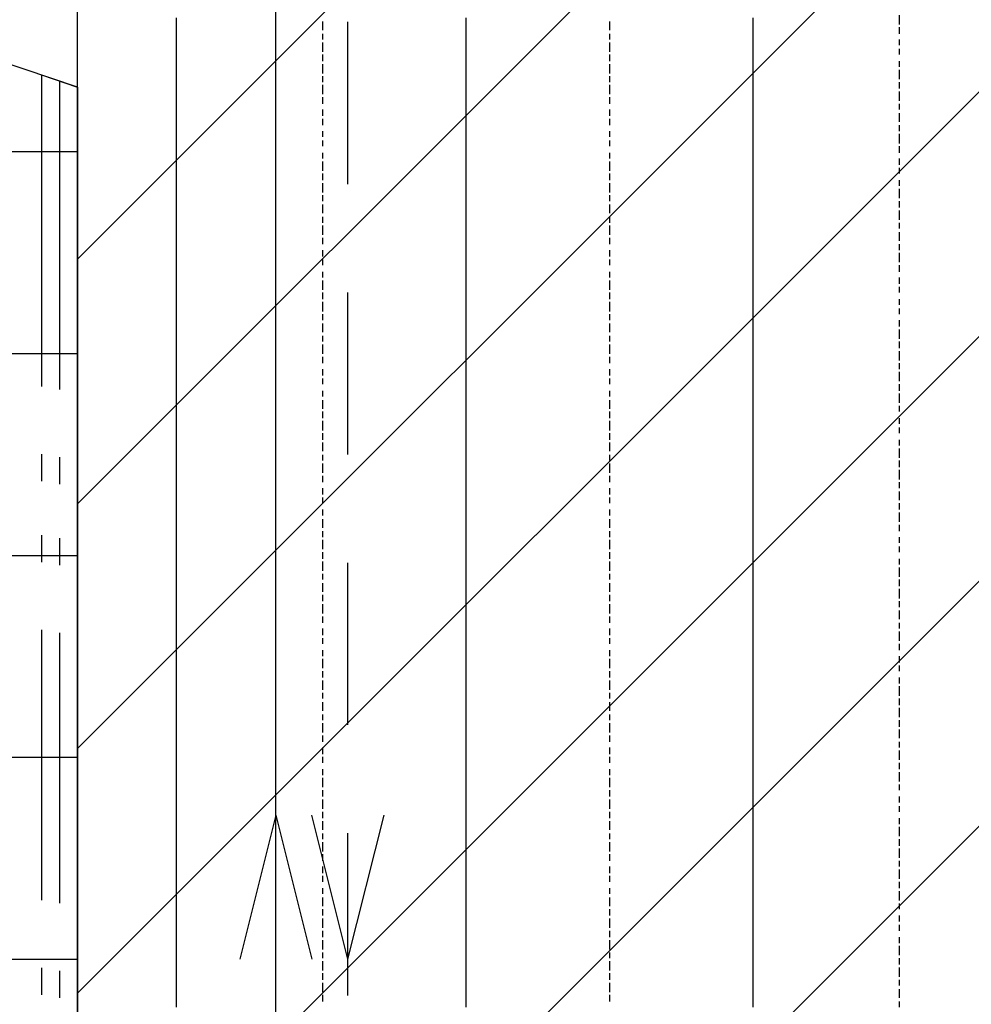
# Model space of a CAD drawing. Extents: x 997 to 109698, y 921 to 94021.
# Tile 403 of 656: x 14792 to 16112, y 40559 to 41924. Entities that reach past the tile are written whole.
import ezdxf

# ---------------------------------------------------------------- set-up
doc = ezdxf.new("R2010")
doc.units = 0
doc.header["$MEASUREMENT"] = 0
for name, color, linetype in [('12', 7, 'CONTINUOUS'), ('15', 7, 'CONTINUOUS'), ('28', 7, 'CONTINUOUS'), ('40', 7, 'CONTINUOUS'), ('8', 7, 'CONTINUOUS')]:
    doc.layers.add(name, color=color, linetype=linetype)

# ---------------------------------------------------------------- blocks, each defined once
blk = doc.blocks.new('UT083', base_point=(245.40411, 324.556164))
at = {"layer": '8'}
for q in [(241.40411, 325.556164), (241.40411, 323.556164)]:
    blk.add_line((245.40411, 324.556164), q, dxfattribs=at)

msp = doc.modelspace()

# ---------------------------------------------------------------- linework, layer by layer
at = {"layer": '12', "color": 24}
for p, q in [((15147.636205, 35595.953237), (15147.636205, 45195.953237)), ((15247.636205, 41695.953237), (15247.636205, 41920.953237)), ((15247.636205, 41320.953237), (15247.636205, 41545.953237)), ((15247.636205, 40945.953237), (15247.636205, 41170.953237)), ((15247.636205, 40570.953237), (15247.636205, 40795.953237))]:
    msp.add_line(p, q, dxfattribs=at)
at = {"layer": '12', "color": 5}
for p, q in [((15009.630503, 41917.563401), (15009.630503, 41926.563401)), ((15411.630503, 41917.563401), (15411.630503, 41926.563401)), ((15809.630503, 41917.563401), (15809.630503, 41926.563401)), ((15009.630503, 41904.563401), (15009.630503, 41917.563401)), ((15411.630503, 41904.563401), (15411.630503, 41917.563401)), ((15809.630503, 41904.563401), (15809.630503, 41917.563401)), ((15009.630503, 41896.563401), (15009.630503, 41904.563401)), ((15009.630503, 41888.563401), (15009.630503, 41896.563401)), ((15411.630503, 41896.563401), (15411.630503, 41904.563401)), ((15411.630503, 41888.563401), (15411.630503, 41896.563401)), ((15809.630503, 41896.563401), (15809.630503, 41904.563401)), ((15809.630503, 41888.563401), (15809.630503, 41896.563401)), ((15009.630503, 41875.563401), (15009.630503, 41888.563401)), ((15411.630503, 41875.563401), (15411.630503, 41888.563401)), ((15809.630503, 41875.563401), (15809.630503, 41888.563401)), ((15009.630503, 41866.563401), (15009.630503, 41875.563401)), ((15009.630503, 41854.563401), (15009.630503, 41866.563401)), ((15411.630503, 41866.563401), (15411.630503, 41875.563401)), ((15411.630503, 41854.563401), (15411.630503, 41866.563401)), ((15809.630503, 41866.563401), (15809.630503, 41875.563401)), ((15809.630503, 41854.563401), (15809.630503, 41866.563401)), ((15009.630503, 41845.563401), (15009.630503, 41854.563401)), ((15411.630503, 41845.563401), (15411.630503, 41854.563401)), ((15809.630503, 41845.563401), (15809.630503, 41854.563401)), ((15009.630503, 41837.563401), (15009.630503, 41845.563401)), ((15411.630503, 41837.563401), (15411.630503, 41845.563401)), ((15809.630503, 41837.563401), (15809.630503, 41845.563401)), ((15009.630503, 41824.563401), (15009.630503, 41837.563401)), ((15411.630503, 41824.563401), (15411.630503, 41837.563401)), ((15809.630503, 41824.563401), (15809.630503, 41837.563401)), ((15009.630503, 41816.563401), (15009.630503, 41824.563401)), ((15009.630503, 41807.563401), (15009.630503, 41816.563401)), ((15411.630503, 41816.563401), (15411.630503, 41824.563401)), ((15411.630503, 41807.563401), (15411.630503, 41816.563401)), ((15809.630503, 41816.563401), (15809.630503, 41824.563401)), ((15809.630503, 41807.563401), (15809.630503, 41816.563401)), ((15009.630503, 41794.563401), (15009.630503, 41807.563401)), ((15411.630503, 41794.563401), (15411.630503, 41807.563401)), ((15809.630503, 41794.563401), (15809.630503, 41807.563401)), ((15009.630503, 41786.563401), (15009.630503, 41794.563401)), ((15009.630503, 41777.563401), (15009.630503, 41786.563401)), ((15411.630503, 41786.563401), (15411.630503, 41794.563401)), ((15411.630503, 41777.563401), (15411.630503, 41786.563401)), ((15809.630503, 41786.563401), (15809.630503, 41794.563401)), ((15809.630503, 41777.563401), (15809.630503, 41786.563401)), ((15009.630503, 41765.563401), (15009.630503, 41777.563401)), ((15411.630503, 41765.563401), (15411.630503, 41777.563401)), ((15809.630503, 41765.563401), (15809.630503, 41777.563401)), ((15009.630503, 41756.563401), (15009.630503, 41765.563401)), ((15411.630503, 41756.563401), (15411.630503, 41765.563401)), ((15809.630503, 41756.563401), (15809.630503, 41765.563401)), ((15009.630503, 41748.563401), (15009.630503, 41756.563401)), ((15009.630503, 41735.563401), (15009.630503, 41748.563401)), ((15411.630503, 41748.563401), (15411.630503, 41756.563401)), ((15411.630503, 41735.563401), (15411.630503, 41748.563401)), ((15809.630503, 41748.563401), (15809.630503, 41756.563401)), ((15809.630503, 41735.563401), (15809.630503, 41748.563401)), ((15009.630503, 41727.563401), (15009.630503, 41735.563401)), ((15411.630503, 41727.563401), (15411.630503, 41735.563401)), ((15809.630503, 41727.563401), (15809.630503, 41735.563401)), ((15009.630503, 41714.563401), (15009.630503, 41727.563401)), ((15411.630503, 41714.563401), (15411.630503, 41727.563401)), ((15809.630503, 41714.563401), (15809.630503, 41727.563401)), ((15009.630503, 41705.563401), (15009.630503, 41714.563401)), ((15009.630503, 41697.563401), (15009.630503, 41705.563401)), ((15411.630503, 41705.563401), (15411.630503, 41714.563401)), ((15411.630503, 41697.563401), (15411.630503, 41705.563401)), ((15809.630503, 41705.563401), (15809.630503, 41714.563401)), ((15809.630503, 41697.563401), (15809.630503, 41705.563401)), ((15009.630503, 41684.563401), (15009.630503, 41697.563401)), ((15411.630503, 41684.563401), (15411.630503, 41697.563401)), ((15809.630503, 41684.563401), (15809.630503, 41697.563401)), ((15009.630503, 41676.563401), (15009.630503, 41684.563401)), ((15009.630503, 41667.563401), (15009.630503, 41676.563401)), ((15411.630503, 41676.563401), (15411.630503, 41684.563401)), ((15411.630503, 41667.563401), (15411.630503, 41676.563401)), ((15809.630503, 41676.563401), (15809.630503, 41684.563401)), ((15809.630503, 41667.563401), (15809.630503, 41676.563401)), ((15009.630503, 41655.563401), (15009.630503, 41667.563401)), ((15411.630503, 41655.563401), (15411.630503, 41667.563401)), ((15809.630503, 41655.563401), (15809.630503, 41667.563401)), ((15009.630503, 41646.563401), (15009.630503, 41655.563401)), ((15411.630503, 41646.563401), (15411.630503, 41655.563401)), ((15809.630503, 41646.563401), (15809.630503, 41655.563401)), ((15009.630503, 41638.563401), (15009.630503, 41646.563401)), ((15009.630503, 41625.563401), (15009.630503, 41638.563401)), ((15411.630503, 41638.563401), (15411.630503, 41646.563401)), ((15411.630503, 41625.563401), (15411.630503, 41638.563401)), ((15809.630503, 41638.563401), (15809.630503, 41646.563401)), ((15809.630503, 41625.563401), (15809.630503, 41638.563401)), ((15009.630503, 41617.563401), (15009.630503, 41625.563401)), ((15411.630503, 41617.563401), (15411.630503, 41625.563401)), ((15809.630503, 41617.563401), (15809.630503, 41625.563401)), ((15009.630503, 41604.563401), (15009.630503, 41617.563401)), ((15411.630503, 41604.563401), (15411.630503, 41617.563401)), ((15809.630503, 41604.563401), (15809.630503, 41617.563401)), ((15009.630503, 41595.563401), (15009.630503, 41604.563401)), ((15009.630503, 41587.563401), (15009.630503, 41595.563401)), ((15411.630503, 41595.563401), (15411.630503, 41604.563401)), ((15411.630503, 41587.563401), (15411.630503, 41595.563401)), ((15809.630503, 41595.563401), (15809.630503, 41604.563401)), ((15809.630503, 41587.563401), (15809.630503, 41595.563401)), ((15009.630503, 41574.563401), (15009.630503, 41587.563401)), ((15411.630503, 41574.563401), (15411.630503, 41587.563401)), ((15809.630503, 41574.563401), (15809.630503, 41587.563401)), ((15009.630503, 41566.563401), (15009.630503, 41574.563401)), ((15009.630503, 41557.563401), (15009.630503, 41566.563401)), ((15411.630503, 41566.563401), (15411.630503, 41574.563401)), ((15411.630503, 41557.563401), (15411.630503, 41566.563401)), ((15809.630503, 41566.563401), (15809.630503, 41574.563401)), ((15809.630503, 41557.563401), (15809.630503, 41566.563401)), ((15009.630503, 41545.563401), (15009.630503, 41557.563401)), ((15411.630503, 41545.563401), (15411.630503, 41557.563401)), ((15809.630503, 41545.563401), (15809.630503, 41557.563401)), ((15009.630503, 41536.563401), (15009.630503, 41545.563401)), ((15411.630503, 41536.563401), (15411.630503, 41545.563401)), ((15809.630503, 41536.563401), (15809.630503, 41545.563401)), ((15009.630503, 41528.563401), (15009.630503, 41536.563401)), ((15009.630503, 41515.563401), (15009.630503, 41528.563401)), ((15411.630503, 41528.563401), (15411.630503, 41536.563401)), ((15411.630503, 41515.563401), (15411.630503, 41528.563401)), ((15809.630503, 41528.563401), (15809.630503, 41536.563401)), ((15809.630503, 41515.563401), (15809.630503, 41528.563401)), ((15009.630503, 41507.563401), (15009.630503, 41515.563401)), ((15411.630503, 41507.563401), (15411.630503, 41515.563401)), ((15809.630503, 41507.563401), (15809.630503, 41515.563401)), ((15009.630503, 41494.563401), (15009.630503, 41507.563401)), ((15411.630503, 41494.563401), (15411.630503, 41507.563401)), ((15809.630503, 41494.563401), (15809.630503, 41507.563401)), ((15009.630503, 41485.563401), (15009.630503, 41494.563401)), ((15009.630503, 41477.563401), (15009.630503, 41485.563401)), ((15411.630503, 41485.563401), (15411.630503, 41494.563401)), ((15411.630503, 41477.563401), (15411.630503, 41485.563401)), ((15809.630503, 41485.563401), (15809.630503, 41494.563401)), ((15809.630503, 41477.563401), (15809.630503, 41485.563401)), ((15009.630503, 41464.563401), (15009.630503, 41477.563401)), ((15411.630503, 41464.563401), (15411.630503, 41477.563401)), ((15809.630503, 41464.563401), (15809.630503, 41477.563401)), ((15009.630503, 41456.563401), (15009.630503, 41464.563401)), ((15411.630503, 41456.563401), (15411.630503, 41464.563401)), ((15809.630503, 41456.563401), (15809.630503, 41464.563401)), ((15009.630503, 41447.563401), (15009.630503, 41456.563401)), ((15009.630503, 41435.563401), (15009.630503, 41447.563401)), ((15411.630503, 41447.563401), (15411.630503, 41456.563401)), ((15411.630503, 41435.563401), (15411.630503, 41447.563401)), ((15809.630503, 41447.563401), (15809.630503, 41456.563401)), ((15809.630503, 41435.563401), (15809.630503, 41447.563401)), ((15009.630503, 41426.563401), (15009.630503, 41435.563401)), ((15411.630503, 41426.563401), (15411.630503, 41435.563401)), ((15809.630503, 41426.563401), (15809.630503, 41435.563401)), ((15009.630503, 41418.563401), (15009.630503, 41426.563401)), ((15009.630503, 41405.563401), (15009.630503, 41418.563401)), ((15411.630503, 41418.563401), (15411.630503, 41426.563401)), ((15411.630503, 41405.563401), (15411.630503, 41418.563401)), ((15809.630503, 41418.563401), (15809.630503, 41426.563401)), ((15809.630503, 41405.563401), (15809.630503, 41418.563401)), ((15009.630503, 41396.563401), (15009.630503, 41405.563401)), ((15411.630503, 41396.563401), (15411.630503, 41405.563401)), ((15809.630503, 41396.563401), (15809.630503, 41405.563401)), ((15009.630503, 41384.563401), (15009.630503, 41396.563401)), ((15411.630503, 41384.563401), (15411.630503, 41396.563401)), ((15809.630503, 41384.563401), (15809.630503, 41396.563401)), ((15009.630503, 41375.563401), (15009.630503, 41384.563401)), ((15009.630503, 41367.563401), (15009.630503, 41375.563401)), ((15411.630503, 41375.563401), (15411.630503, 41384.563401)), ((15411.630503, 41367.563401), (15411.630503, 41375.563401)), ((15809.630503, 41375.563401), (15809.630503, 41384.563401)), ((15809.630503, 41367.563401), (15809.630503, 41375.563401)), ((15009.630503, 41354.563401), (15009.630503, 41367.563401)), ((15411.630503, 41354.563401), (15411.630503, 41367.563401)), ((15809.630503, 41354.563401), (15809.630503, 41367.563401)), ((15009.630503, 41346.563401), (15009.630503, 41354.563401)), ((15411.630503, 41346.563401), (15411.630503, 41354.563401)), ((15809.630503, 41346.563401), (15809.630503, 41354.563401)), ((15009.630503, 41337.563401), (15009.630503, 41346.563401)), ((15009.630503, 41325.563401), (15009.630503, 41337.563401)), ((15411.630503, 41337.563401), (15411.630503, 41346.563401)), ((15411.630503, 41325.563401), (15411.630503, 41337.563401)), ((15809.630503, 41337.563401), (15809.630503, 41346.563401)), ((15809.630503, 41325.563401), (15809.630503, 41337.563401)), ((15009.630503, 41316.563401), (15009.630503, 41325.563401)), ((15411.630503, 41316.563401), (15411.630503, 41325.563401)), ((15809.630503, 41316.563401), (15809.630503, 41325.563401)), ((15009.630503, 41308.563401), (15009.630503, 41316.563401)), ((15009.630503, 41295.563401), (15009.630503, 41308.563401)), ((15411.630503, 41308.563401), (15411.630503, 41316.563401)), ((15411.630503, 41295.563401), (15411.630503, 41308.563401)), ((15809.630503, 41308.563401), (15809.630503, 41316.563401)), ((15809.630503, 41295.563401), (15809.630503, 41308.563401)), ((15009.630503, 41286.563401), (15009.630503, 41295.563401)), ((15411.630503, 41286.563401), (15411.630503, 41295.563401)), ((15809.630503, 41286.563401), (15809.630503, 41295.563401)), ((15009.630503, 41274.563401), (15009.630503, 41286.563401)), ((15411.630503, 41274.563401), (15411.630503, 41286.563401)), ((15809.630503, 41274.563401), (15809.630503, 41286.563401)), ((15009.630503, 41265.563401), (15009.630503, 41274.563401)), ((15009.630503, 41257.563401), (15009.630503, 41265.563401)), ((15411.630503, 41265.563401), (15411.630503, 41274.563401)), ((15411.630503, 41257.563401), (15411.630503, 41265.563401)), ((15809.630503, 41265.563401), (15809.630503, 41274.563401)), ((15809.630503, 41257.563401), (15809.630503, 41265.563401)), ((15009.630503, 41244.563401), (15009.630503, 41257.563401)), ((15411.630503, 41244.563401), (15411.630503, 41257.563401)), ((15809.630503, 41244.563401), (15809.630503, 41257.563401)), ((15009.630503, 41236.563401), (15009.630503, 41244.563401)), ((15411.630503, 41236.563401), (15411.630503, 41244.563401)), ((15809.630503, 41236.563401), (15809.630503, 41244.563401)), ((15009.630503, 41227.563401), (15009.630503, 41236.563401)), ((15009.630503, 41214.563401), (15009.630503, 41227.563401)), ((15411.630503, 41227.563401), (15411.630503, 41236.563401)), ((15411.630503, 41214.563401), (15411.630503, 41227.563401)), ((15809.630503, 41227.563401), (15809.630503, 41236.563401)), ((15809.630503, 41214.563401), (15809.630503, 41227.563401)), ((15009.630503, 41206.563401), (15009.630503, 41214.563401)), ((15411.630503, 41206.563401), (15411.630503, 41214.563401)), ((15809.630503, 41206.563401), (15809.630503, 41214.563401)), ((15009.630503, 41198.563401), (15009.630503, 41206.563401)), ((15009.630503, 41185.563401), (15009.630503, 41198.563401)), ((15411.630503, 41198.563401), (15411.630503, 41206.563401)), ((15411.630503, 41185.563401), (15411.630503, 41198.563401)), ((15809.630503, 41198.563401), (15809.630503, 41206.563401)), ((15809.630503, 41185.563401), (15809.630503, 41198.563401)), ((15009.630503, 41176.563401), (15009.630503, 41185.563401)), ((15411.630503, 41176.563401), (15411.630503, 41185.563401)), ((15809.630503, 41176.563401), (15809.630503, 41185.563401)), ((15009.630503, 41168.563401), (15009.630503, 41176.563401)), ((15411.630503, 41168.563401), (15411.630503, 41176.563401)), ((15809.630503, 41168.563401), (15809.630503, 41176.563401)), ((15009.630503, 41155.563401), (15009.630503, 41168.563401)), ((15411.630503, 41155.563401), (15411.630503, 41168.563401)), ((15809.630503, 41155.563401), (15809.630503, 41168.563401)), ((15009.630503, 41147.563401), (15009.630503, 41155.563401)), ((15009.630503, 41134.563401), (15009.630503, 41147.563401)), ((15411.630503, 41147.563401), (15411.630503, 41155.563401)), ((15411.630503, 41134.563401), (15411.630503, 41147.563401)), ((15809.630503, 41147.563401), (15809.630503, 41155.563401)), ((15809.630503, 41134.563401), (15809.630503, 41147.563401)), ((15009.630503, 41126.563401), (15009.630503, 41134.563401)), ((15411.630503, 41126.563401), (15411.630503, 41134.563401)), ((15809.630503, 41126.563401), (15809.630503, 41134.563401)), ((15009.630503, 41117.563401), (15009.630503, 41126.563401)), ((15009.630503, 41104.563401), (15009.630503, 41117.563401)), ((15411.630503, 41117.563401), (15411.630503, 41126.563401)), ((15411.630503, 41104.563401), (15411.630503, 41117.563401)), ((15809.630503, 41117.563401), (15809.630503, 41126.563401)), ((15809.630503, 41104.563401), (15809.630503, 41117.563401)), ((15009.630503, 41096.563401), (15009.630503, 41104.563401)), ((15411.630503, 41096.563401), (15411.630503, 41104.563401)), ((15809.630503, 41096.563401), (15809.630503, 41104.563401)), ((15009.630503, 41087.563401), (15009.630503, 41096.563401)), ((15411.630503, 41087.563401), (15411.630503, 41096.563401)), ((15809.630503, 41087.563401), (15809.630503, 41096.563401)), ((15009.630503, 41075.563401), (15009.630503, 41087.563401)), ((15009.630503, 41066.563401), (15009.630503, 41075.563401)), ((15411.630503, 41075.563401), (15411.630503, 41087.563401)), ((15411.630503, 41066.563401), (15411.630503, 41075.563401)), ((15809.630503, 41075.563401), (15809.630503, 41087.563401)), ((15809.630503, 41066.563401), (15809.630503, 41075.563401)), ((15009.630503, 41058.563401), (15009.630503, 41066.563401)), ((15411.630503, 41058.563401), (15411.630503, 41066.563401)), ((15809.630503, 41058.563401), (15809.630503, 41066.563401)), ((15009.630503, 41045.563401), (15009.630503, 41058.563401)), ((15411.630503, 41045.563401), (15411.630503, 41058.563401)), ((15809.630503, 41045.563401), (15809.630503, 41058.563401)), ((15009.630503, 41037.563401), (15009.630503, 41045.563401)), ((15009.630503, 41024.563401), (15009.630503, 41037.563401)), ((15411.630503, 41037.563401), (15411.630503, 41045.563401)), ((15411.630503, 41024.563401), (15411.630503, 41037.563401)), ((15809.630503, 41037.563401), (15809.630503, 41045.563401)), ((15809.630503, 41024.563401), (15809.630503, 41037.563401)), ((15009.630503, 41015.563401), (15009.630503, 41024.563401)), ((15411.630503, 41015.563401), (15411.630503, 41024.563401)), ((15809.630503, 41015.563401), (15809.630503, 41024.563401)), ((15009.630503, 41007.563401), (15009.630503, 41015.563401)), ((15009.630503, 40994.563401), (15009.630503, 41007.563401)), ((15411.630503, 41007.563401), (15411.630503, 41015.563401)), ((15411.630503, 40994.563401), (15411.630503, 41007.563401)), ((15809.630503, 41007.563401), (15809.630503, 41015.563401)), ((15809.630503, 40994.563401), (15809.630503, 41007.563401)), ((15009.630503, 40986.563401), (15009.630503, 40994.563401)), ((15411.630503, 40986.563401), (15411.630503, 40994.563401)), ((15809.630503, 40986.563401), (15809.630503, 40994.563401)), ((15009.630503, 40977.563401), (15009.630503, 40986.563401)), ((15411.630503, 40977.563401), (15411.630503, 40986.563401)), ((15809.630503, 40977.563401), (15809.630503, 40986.563401)), ((15009.630503, 40965.563401), (15009.630503, 40977.563401)), ((15009.630503, 40956.563401), (15009.630503, 40965.563401)), ((15411.630503, 40965.563401), (15411.630503, 40977.563401)), ((15411.630503, 40956.563401), (15411.630503, 40965.563401)), ((15809.630503, 40965.563401), (15809.630503, 40977.563401)), ((15809.630503, 40956.563401), (15809.630503, 40965.563401)), ((15009.630503, 40948.563401), (15009.630503, 40956.563401)), ((15411.630503, 40948.563401), (15411.630503, 40956.563401)), ((15809.630503, 40948.563401), (15809.630503, 40956.563401)), ((15009.630503, 40935.563401), (15009.630503, 40948.563401)), ((15411.630503, 40935.563401), (15411.630503, 40948.563401)), ((15809.630503, 40935.563401), (15809.630503, 40948.563401)), ((15009.630503, 40927.563401), (15009.630503, 40935.563401)), ((15009.630503, 40914.563401), (15009.630503, 40927.563401)), ((15411.630503, 40927.563401), (15411.630503, 40935.563401)), ((15411.630503, 40914.563401), (15411.630503, 40927.563401)), ((15809.630503, 40927.563401), (15809.630503, 40935.563401)), ((15809.630503, 40914.563401), (15809.630503, 40927.563401)), ((15009.630503, 40905.563401), (15009.630503, 40914.563401)), ((15411.630503, 40905.563401), (15411.630503, 40914.563401)), ((15809.630503, 40905.563401), (15809.630503, 40914.563401)), ((15009.630503, 40897.563401), (15009.630503, 40905.563401)), ((15009.630503, 40884.563401), (15009.630503, 40897.563401)), ((15411.630503, 40897.563401), (15411.630503, 40905.563401)), ((15411.630503, 40884.563401), (15411.630503, 40897.563401)), ((15809.630503, 40897.563401), (15809.630503, 40905.563401)), ((15809.630503, 40884.563401), (15809.630503, 40897.563401)), ((15009.630503, 40876.563401), (15009.630503, 40884.563401)), ((15411.630503, 40876.563401), (15411.630503, 40884.563401)), ((15809.630503, 40876.563401), (15809.630503, 40884.563401)), ((15009.630503, 40867.563401), (15009.630503, 40876.563401)), ((15411.630503, 40867.563401), (15411.630503, 40876.563401)), ((15809.630503, 40867.563401), (15809.630503, 40876.563401)), ((15009.630503, 40855.563401), (15009.630503, 40867.563401)), ((15411.630503, 40855.563401), (15411.630503, 40867.563401)), ((15809.630503, 40855.563401), (15809.630503, 40867.563401)), ((15009.630503, 40846.563401), (15009.630503, 40855.563401)), ((15009.630503, 40838.563401), (15009.630503, 40846.563401)), ((15411.630503, 40846.563401), (15411.630503, 40855.563401)), ((15411.630503, 40838.563401), (15411.630503, 40846.563401)), ((15809.630503, 40846.563401), (15809.630503, 40855.563401)), ((15809.630503, 40838.563401), (15809.630503, 40846.563401)), ((15009.630503, 40825.563401), (15009.630503, 40838.563401)), ((15411.630503, 40825.563401), (15411.630503, 40838.563401)), ((15809.630503, 40825.563401), (15809.630503, 40838.563401)), ((15009.630503, 40816.563401), (15009.630503, 40825.563401)), ((15009.630503, 40804.563401), (15009.630503, 40816.563401)), ((15411.630503, 40816.563401), (15411.630503, 40825.563401)), ((15411.630503, 40804.563401), (15411.630503, 40816.563401)), ((15809.630503, 40816.563401), (15809.630503, 40825.563401)), ((15809.630503, 40804.563401), (15809.630503, 40816.563401)), ((15009.630503, 40795.563401), (15009.630503, 40804.563401)), ((15411.630503, 40795.563401), (15411.630503, 40804.563401)), ((15809.630503, 40795.563401), (15809.630503, 40804.563401)), ((15009.630503, 40787.563401), (15009.630503, 40795.563401)), ((15009.630503, 40774.563401), (15009.630503, 40787.563401)), ((15411.630503, 40787.563401), (15411.630503, 40795.563401)), ((15411.630503, 40774.563401), (15411.630503, 40787.563401)), ((15809.630503, 40787.563401), (15809.630503, 40795.563401)), ((15809.630503, 40774.563401), (15809.630503, 40787.563401)), ((15009.630503, 40766.563401), (15009.630503, 40774.563401)), ((15411.630503, 40766.563401), (15411.630503, 40774.563401)), ((15809.630503, 40766.563401), (15809.630503, 40774.563401)), ((15009.630503, 40757.563401), (15009.630503, 40766.563401)), ((15411.630503, 40757.563401), (15411.630503, 40766.563401)), ((15809.630503, 40757.563401), (15809.630503, 40766.563401)), ((15009.630503, 40745.563401), (15009.630503, 40757.563401)), ((15411.630503, 40745.563401), (15411.630503, 40757.563401)), ((15809.630503, 40745.563401), (15809.630503, 40757.563401)), ((15009.630503, 40736.563401), (15009.630503, 40745.563401)), ((15009.630503, 40728.563401), (15009.630503, 40736.563401)), ((15411.630503, 40736.563401), (15411.630503, 40745.563401)), ((15411.630503, 40728.563401), (15411.630503, 40736.563401)), ((15809.630503, 40736.563401), (15809.630503, 40745.563401)), ((15809.630503, 40728.563401), (15809.630503, 40736.563401)), ((15009.630503, 40715.563401), (15009.630503, 40728.563401)), ((15411.630503, 40715.563401), (15411.630503, 40728.563401)), ((15809.630503, 40715.563401), (15809.630503, 40728.563401)), ((15009.630503, 40706.563401), (15009.630503, 40715.563401)), ((15009.630503, 40694.563401), (15009.630503, 40706.563401)), ((15411.630503, 40706.563401), (15411.630503, 40715.563401)), ((15411.630503, 40694.563401), (15411.630503, 40706.563401)), ((15809.630503, 40706.563401), (15809.630503, 40715.563401)), ((15809.630503, 40694.563401), (15809.630503, 40706.563401)), ((15009.630503, 40685.563401), (15009.630503, 40694.563401)), ((15411.630503, 40685.563401), (15411.630503, 40694.563401)), ((15809.630503, 40685.563401), (15809.630503, 40694.563401)), ((15009.630503, 40677.563401), (15009.630503, 40685.563401)), ((15411.630503, 40677.563401), (15411.630503, 40685.563401)), ((15809.630503, 40677.563401), (15809.630503, 40685.563401)), ((15009.630503, 40664.563401), (15009.630503, 40677.563401)), ((15411.630503, 40664.563401), (15411.630503, 40677.563401)), ((15809.630503, 40664.563401), (15809.630503, 40677.563401)), ((15009.630503, 40656.563401), (15009.630503, 40664.563401)), ((15009.630503, 40647.563401), (15009.630503, 40656.563401)), ((15411.630503, 40656.563401), (15411.630503, 40664.563401)), ((15411.630503, 40647.563401), (15411.630503, 40656.563401)), ((15809.630503, 40656.563401), (15809.630503, 40664.563401)), ((15809.630503, 40647.563401), (15809.630503, 40656.563401)), ((15009.630503, 40634.563401), (15009.630503, 40647.563401)), ((15411.630503, 40634.563401), (15411.630503, 40647.563401)), ((15809.630503, 40634.563401), (15809.630503, 40647.563401)), ((15009.630503, 40626.563401), (15009.630503, 40634.563401)), ((15009.630503, 40618.563401), (15009.630503, 40626.563401)), ((15411.630503, 40626.563401), (15411.630503, 40634.563401)), ((15411.630503, 40618.563401), (15411.630503, 40626.563401)), ((15809.630503, 40626.563401), (15809.630503, 40634.563401)), ((15809.630503, 40618.563401), (15809.630503, 40626.563401)), ((15009.630503, 40605.563401), (15009.630503, 40618.563401)), ((15411.630503, 40605.563401), (15411.630503, 40618.563401)), ((15809.630503, 40605.563401), (15809.630503, 40618.563401)), ((15009.630503, 40596.563401), (15009.630503, 40605.563401)), ((15009.630503, 40588.563401), (15009.630503, 40596.563401)), ((15411.630503, 40596.563401), (15411.630503, 40605.563401)), ((15411.630503, 40588.563401), (15411.630503, 40596.563401)), ((15809.630503, 40596.563401), (15809.630503, 40605.563401)), ((15809.630503, 40588.563401), (15809.630503, 40596.563401)), ((15009.630503, 40575.563401), (15009.630503, 40588.563401)), ((15411.630503, 40575.563401), (15411.630503, 40588.563401)), ((15809.630503, 40575.563401), (15809.630503, 40588.563401)), ((15009.630503, 40567.563401), (15009.630503, 40575.563401)), ((15411.630503, 40567.563401), (15411.630503, 40575.563401)), ((15809.630503, 40567.563401), (15809.630503, 40575.563401)), ((15009.630503, 40554.563401), (15009.630503, 40567.563401)), ((15411.630503, 40554.563401), (15411.630503, 40567.563401)), ((15809.630503, 40554.563401), (15809.630503, 40567.563401))]:
    msp.add_line(p, q, dxfattribs=at)
at = {"layer": '12', "color": 1}
for p, q in [((15212.630503, 41909.563401), (15212.630503, 41921.563401)), ((15610.630503, 41909.563401), (15610.630503, 41921.563401)), ((16012.630503, 41917.563401), (16012.630503, 41930.563401)), ((16012.630503, 41904.563401), (16012.630503, 41913.563401)), ((15212.630503, 41896.563401), (15212.630503, 41904.563401)), ((15610.630503, 41896.563401), (15610.630503, 41904.563401)), ((16012.630503, 41888.563401), (16012.630503, 41896.563401)), ((15212.630503, 41879.563401), (15212.630503, 41892.563401)), ((15610.630503, 41879.563401), (15610.630503, 41892.563401)), ((16012.630503, 41875.563401), (16012.630503, 41883.563401)), ((15212.630503, 41866.563401), (15212.630503, 41875.563401)), ((15610.630503, 41866.563401), (15610.630503, 41875.563401)), ((16012.630503, 41858.563401), (16012.630503, 41866.563401)), ((15212.630503, 41849.563401), (15212.630503, 41862.563401)), ((15610.630503, 41849.563401), (15610.630503, 41862.563401)), ((16012.630503, 41841.563401), (16012.630503, 41854.563401)), ((15212.630503, 41837.563401), (15212.630503, 41845.563401)), ((15610.630503, 41837.563401), (15610.630503, 41845.563401)), ((15212.630503, 41820.563401), (15212.630503, 41833.563401)), ((15610.630503, 41820.563401), (15610.630503, 41833.563401)), ((16012.630503, 41828.563401), (16012.630503, 41837.563401)), ((15212.630503, 41807.563401), (15212.630503, 41816.563401)), ((15610.630503, 41807.563401), (15610.630503, 41816.563401)), ((16012.630503, 41811.563401), (16012.630503, 41824.563401)), ((15212.630503, 41790.563401), (15212.630503, 41799.563401)), ((15610.630503, 41790.563401), (15610.630503, 41799.563401)), ((16012.630503, 41799.563401), (16012.630503, 41807.563401)), ((15212.630503, 41777.563401), (15212.630503, 41786.563401)), ((15610.630503, 41777.563401), (15610.630503, 41786.563401)), ((16012.630503, 41782.563401), (16012.630503, 41794.563401)), ((16012.630503, 41769.563401), (16012.630503, 41777.563401)), ((15212.630503, 41761.563401), (15212.630503, 41769.563401)), ((15610.630503, 41761.563401), (15610.630503, 41769.563401)), ((16012.630503, 41752.563401), (16012.630503, 41765.563401)), ((15212.630503, 41748.563401), (15212.630503, 41756.563401)), ((15610.630503, 41748.563401), (15610.630503, 41756.563401)), ((16012.630503, 41739.563401), (16012.630503, 41748.563401)), ((15212.630503, 41731.563401), (15212.630503, 41739.563401)), ((15610.630503, 41731.563401), (15610.630503, 41739.563401)), ((16012.630503, 41722.563401), (16012.630503, 41731.563401)), ((15212.630503, 41714.563401), (15212.630503, 41727.563401)), ((15610.630503, 41714.563401), (15610.630503, 41727.563401)), ((16012.630503, 41710.563401), (16012.630503, 41718.563401)), ((15212.630503, 41701.563401), (15212.630503, 41710.563401)), ((15610.630503, 41701.563401), (15610.630503, 41710.563401)), ((15212.630503, 41684.563401), (15212.630503, 41697.563401)), ((15610.630503, 41684.563401), (15610.630503, 41697.563401)), ((16012.630503, 41693.563401), (16012.630503, 41701.563401)), ((16012.630503, 41676.563401), (16012.630503, 41689.563401)), ((15212.630503, 41672.563401), (15212.630503, 41680.563401)), ((15610.630503, 41672.563401), (15610.630503, 41680.563401)), ((15212.630503, 41655.563401), (15212.630503, 41667.563401)), ((15610.630503, 41655.563401), (15610.630503, 41667.563401)), ((16012.630503, 41663.563401), (16012.630503, 41672.563401)), ((15212.630503, 41642.563401), (15212.630503, 41650.563401)), ((15610.630503, 41642.563401), (15610.630503, 41650.563401)), ((16012.630503, 41646.563401), (16012.630503, 41659.563401)), ((15212.630503, 41625.563401), (15212.630503, 41638.563401)), ((15610.630503, 41625.563401), (15610.630503, 41638.563401)), ((16012.630503, 41634.563401), (16012.630503, 41642.563401)), ((15212.630503, 41612.563401), (15212.630503, 41621.563401)), ((15610.630503, 41612.563401), (15610.630503, 41621.563401)), ((16012.630503, 41617.563401), (16012.630503, 41629.563401)), ((16012.630503, 41604.563401), (16012.630503, 41612.563401)), ((15212.630503, 41595.563401), (15212.630503, 41604.563401)), ((15610.630503, 41595.563401), (15610.630503, 41604.563401)), ((16012.630503, 41587.563401), (16012.630503, 41600.563401)), ((15212.630503, 41583.563401), (15212.630503, 41591.563401)), ((15610.630503, 41583.563401), (15610.630503, 41591.563401)), ((16012.630503, 41574.563401), (16012.630503, 41583.563401)), ((15212.630503, 41566.563401), (15212.630503, 41574.563401)), ((15610.630503, 41566.563401), (15610.630503, 41574.563401)), ((16012.630503, 41557.563401), (16012.630503, 41566.563401)), ((15212.630503, 41549.563401), (15212.630503, 41562.563401)), ((15610.630503, 41549.563401), (15610.630503, 41562.563401)), ((16012.630503, 41545.563401), (16012.630503, 41553.563401)), ((15212.630503, 41536.563401), (15212.630503, 41545.563401)), ((15610.630503, 41536.563401), (15610.630503, 41545.563401)), ((15212.630503, 41519.563401), (15212.630503, 41532.563401)), ((15610.630503, 41519.563401), (15610.630503, 41532.563401)), ((16012.630503, 41528.563401), (16012.630503, 41536.563401)), ((15212.630503, 41507.563401), (15212.630503, 41515.563401)), ((15610.630503, 41507.563401), (15610.630503, 41515.563401)), ((16012.630503, 41515.563401), (16012.630503, 41523.563401)), ((15212.630503, 41490.563401), (15212.630503, 41502.563401)), ((15610.630503, 41490.563401), (15610.630503, 41502.563401)), ((16012.630503, 41498.563401), (16012.630503, 41507.563401)), ((15212.630503, 41477.563401), (15212.630503, 41485.563401)), ((15610.630503, 41477.563401), (15610.630503, 41485.563401)), ((16012.630503, 41481.563401), (16012.630503, 41494.563401)), ((15212.630503, 41460.563401), (15212.630503, 41473.563401)), ((15610.630503, 41460.563401), (15610.630503, 41473.563401)), ((16012.630503, 41468.563401), (16012.630503, 41477.563401)), ((16012.630503, 41451.563401), (16012.630503, 41464.563401)), ((15212.630503, 41447.563401), (15212.630503, 41456.563401)), ((15610.630503, 41447.563401), (15610.630503, 41456.563401)), ((16012.630503, 41439.563401), (16012.630503, 41447.563401)), ((15212.630503, 41430.563401), (15212.630503, 41439.563401)), ((15610.630503, 41430.563401), (15610.630503, 41439.563401)), ((16012.630503, 41422.563401), (16012.630503, 41435.563401)), ((15212.630503, 41418.563401), (15212.630503, 41426.563401)), ((15610.630503, 41418.563401), (15610.630503, 41426.563401)), ((16012.630503, 41409.563401), (16012.630503, 41418.563401)), ((15212.630503, 41401.563401), (15212.630503, 41409.563401)), ((15610.630503, 41401.563401), (15610.630503, 41409.563401)), ((16012.630503, 41392.563401), (16012.630503, 41405.563401)), ((15212.630503, 41384.563401), (15212.630503, 41396.563401)), ((15610.630503, 41384.563401), (15610.630503, 41396.563401)), ((16012.630503, 41380.563401), (16012.630503, 41388.563401)), ((15212.630503, 41371.563401), (15212.630503, 41380.563401)), ((15610.630503, 41371.563401), (15610.630503, 41380.563401)), ((15212.630503, 41354.563401), (15212.630503, 41367.563401)), ((15610.630503, 41354.563401), (15610.630503, 41367.563401)), ((16012.630503, 41363.563401), (16012.630503, 41371.563401)), ((15212.630503, 41341.563401), (15212.630503, 41350.563401)), ((15610.630503, 41341.563401), (15610.630503, 41350.563401)), ((16012.630503, 41350.563401), (16012.630503, 41358.563401)), ((15212.630503, 41325.563401), (15212.630503, 41337.563401)), ((15610.630503, 41325.563401), (15610.630503, 41337.563401)), ((16012.630503, 41333.563401), (16012.630503, 41341.563401)), ((15212.630503, 41312.563401), (15212.630503, 41320.563401)), ((15610.630503, 41312.563401), (15610.630503, 41320.563401)), ((16012.630503, 41316.563401), (16012.630503, 41329.563401)), ((15212.630503, 41295.563401), (15212.630503, 41308.563401)), ((15610.630503, 41295.563401), (15610.630503, 41308.563401)), ((16012.630503, 41303.563401), (16012.630503, 41312.563401)), ((16012.630503, 41286.563401), (16012.630503, 41299.563401)), ((15212.630503, 41282.563401), (15212.630503, 41291.563401)), ((15610.630503, 41282.563401), (15610.630503, 41291.563401)), ((16012.630503, 41274.563401), (16012.630503, 41282.563401)), ((15212.630503, 41265.563401), (15212.630503, 41274.563401)), ((15610.630503, 41265.563401), (15610.630503, 41274.563401)), ((16012.630503, 41257.563401), (16012.630503, 41269.563401)), ((15212.630503, 41253.563401), (15212.630503, 41261.563401)), ((15610.630503, 41253.563401), (15610.630503, 41261.563401)), ((16012.630503, 41244.563401), (16012.630503, 41253.563401)), ((15212.630503, 41236.563401), (15212.630503, 41244.563401)), ((15610.630503, 41236.563401), (15610.630503, 41244.563401)), ((16012.630503, 41227.563401), (16012.630503, 41240.563401)), ((15212.630503, 41219.563401), (15212.630503, 41231.563401)), ((15610.630503, 41219.563401), (15610.630503, 41231.563401)), ((15212.630503, 41206.563401), (15212.630503, 41214.563401)), ((15610.630503, 41206.563401), (15610.630503, 41214.563401)), ((16012.630503, 41214.563401), (16012.630503, 41223.563401)), ((15212.630503, 41189.563401), (15212.630503, 41202.563401)), ((15610.630503, 41189.563401), (15610.630503, 41202.563401)), ((16012.630503, 41198.563401), (16012.630503, 41206.563401)), ((15212.630503, 41176.563401), (15212.630503, 41185.563401)), ((15610.630503, 41176.563401), (15610.630503, 41185.563401)), ((16012.630503, 41185.563401), (16012.630503, 41193.563401)), ((15212.630503, 41159.563401), (15212.630503, 41172.563401)), ((15610.630503, 41159.563401), (15610.630503, 41172.563401)), ((16012.630503, 41168.563401), (16012.630503, 41176.563401)), ((16012.630503, 41151.563401), (16012.630503, 41164.563401)), ((15212.630503, 41147.563401), (15212.630503, 41155.563401)), ((15212.630503, 41130.563401), (15212.630503, 41142.563401)), ((15610.630503, 41147.563401), (15610.630503, 41155.563401)), ((15610.630503, 41130.563401), (15610.630503, 41142.563401)), ((16012.630503, 41138.563401), (16012.630503, 41147.563401)), ((16012.630503, 41121.563401), (16012.630503, 41134.563401)), ((15212.630503, 41117.563401), (15212.630503, 41126.563401)), ((15610.630503, 41117.563401), (15610.630503, 41126.563401)), ((16012.630503, 41109.563401), (16012.630503, 41117.563401)), ((15212.630503, 41100.563401), (15212.630503, 41113.563401)), ((15610.630503, 41100.563401), (15610.630503, 41113.563401)), ((16012.630503, 41092.563401), (16012.630503, 41104.563401)), ((15212.630503, 41087.563401), (15212.630503, 41096.563401)), ((15610.630503, 41087.563401), (15610.630503, 41096.563401)), ((15212.630503, 41070.563401), (15212.630503, 41079.563401)), ((15610.630503, 41070.563401), (15610.630503, 41079.563401)), ((16012.630503, 41079.563401), (16012.630503, 41087.563401)), ((16012.630503, 41062.563401), (16012.630503, 41075.563401)), ((15212.630503, 41058.563401), (15212.630503, 41066.563401)), ((15610.630503, 41058.563401), (15610.630503, 41066.563401)), ((15212.630503, 41041.563401), (15212.630503, 41049.563401)), ((15610.630503, 41041.563401), (15610.630503, 41049.563401)), ((16012.630503, 41049.563401), (16012.630503, 41058.563401)), ((15212.630503, 41024.563401), (15212.630503, 41037.563401)), ((15610.630503, 41024.563401), (15610.630503, 41037.563401)), ((16012.630503, 41032.563401), (16012.630503, 41041.563401)), ((15212.630503, 41011.563401), (15212.630503, 41020.563401)), ((15610.630503, 41011.563401), (15610.630503, 41020.563401)), ((16012.630503, 41020.563401), (16012.630503, 41028.563401)), ((15212.630503, 40994.563401), (15212.630503, 41007.563401)), ((15610.630503, 40994.563401), (15610.630503, 41007.563401)), ((16012.630503, 41003.563401), (16012.630503, 41011.563401)), ((16012.630503, 40986.563401), (16012.630503, 40999.563401)), ((15212.630503, 40982.563401), (15212.630503, 40990.563401)), ((15610.630503, 40982.563401), (15610.630503, 40990.563401)), ((16012.630503, 40973.563401), (16012.630503, 40982.563401)), ((15212.630503, 40965.563401), (15212.630503, 40977.563401)), ((15610.630503, 40965.563401), (15610.630503, 40977.563401)), ((16012.630503, 40956.563401), (16012.630503, 40969.563401)), ((15212.630503, 40952.563401), (15212.630503, 40960.563401)), ((15610.630503, 40952.563401), (15610.630503, 40960.563401)), ((16012.630503, 40943.563401), (16012.630503, 40952.563401)), ((15212.630503, 40935.563401), (15212.630503, 40948.563401)), ((15610.630503, 40935.563401), (15610.630503, 40948.563401)), ((16012.630503, 40927.563401), (16012.630503, 40939.563401)), ((15212.630503, 40922.563401), (15212.630503, 40931.563401)), ((15610.630503, 40922.563401), (15610.630503, 40931.563401)), ((15212.630503, 40905.563401), (15212.630503, 40914.563401)), ((15610.630503, 40905.563401), (15610.630503, 40914.563401)), ((16012.630503, 40914.563401), (16012.630503, 40922.563401)), ((16012.630503, 40897.563401), (16012.630503, 40910.563401)), ((15212.630503, 40893.563401), (15212.630503, 40901.563401)), ((15610.630503, 40893.563401), (15610.630503, 40901.563401)), ((15212.630503, 40876.563401), (15212.630503, 40884.563401)), ((15610.630503, 40876.563401), (15610.630503, 40884.563401)), ((16012.630503, 40884.563401), (16012.630503, 40893.563401)), ((15212.630503, 40859.563401), (15212.630503, 40872.563401)), ((15610.630503, 40859.563401), (15610.630503, 40872.563401)), ((16012.630503, 40867.563401), (16012.630503, 40880.563401)), ((16012.630503, 40855.563401), (16012.630503, 40863.563401)), ((15212.630503, 40846.563401), (15212.630503, 40855.563401)), ((15212.630503, 40829.563401), (15212.630503, 40842.563401)), ((15610.630503, 40846.563401), (15610.630503, 40855.563401)), ((15610.630503, 40829.563401), (15610.630503, 40842.563401)), ((16012.630503, 40838.563401), (16012.630503, 40846.563401)), ((16012.630503, 40825.563401), (16012.630503, 40833.563401)), ((15212.630503, 40816.563401), (15212.630503, 40825.563401)), ((15610.630503, 40816.563401), (15610.630503, 40825.563401)), ((16012.630503, 40808.563401), (16012.630503, 40816.563401)), ((15212.630503, 40800.563401), (15212.630503, 40812.563401)), ((15610.630503, 40800.563401), (15610.630503, 40812.563401)), ((16012.630503, 40791.563401), (16012.630503, 40804.563401)), ((15212.630503, 40787.563401), (15212.630503, 40795.563401)), ((15610.630503, 40787.563401), (15610.630503, 40795.563401)), ((16012.630503, 40778.563401), (16012.630503, 40787.563401)), ((15212.630503, 40770.563401), (15212.630503, 40783.563401)), ((15610.630503, 40770.563401), (15610.630503, 40783.563401)), ((16012.630503, 40761.563401), (16012.630503, 40774.563401)), ((15212.630503, 40757.563401), (15212.630503, 40766.563401)), ((15610.630503, 40757.563401), (15610.630503, 40766.563401)), ((15212.630503, 40740.563401), (15212.630503, 40749.563401)), ((15610.630503, 40740.563401), (15610.630503, 40749.563401)), ((16012.630503, 40749.563401), (16012.630503, 40757.563401)), ((15212.630503, 40728.563401), (15212.630503, 40736.563401)), ((15610.630503, 40728.563401), (15610.630503, 40736.563401)), ((16012.630503, 40732.563401), (16012.630503, 40745.563401)), ((15212.630503, 40711.563401), (15212.630503, 40719.563401)), ((15610.630503, 40711.563401), (15610.630503, 40719.563401)), ((16012.630503, 40719.563401), (16012.630503, 40728.563401)), ((15212.630503, 40694.563401), (15212.630503, 40706.563401)), ((15610.630503, 40694.563401), (15610.630503, 40706.563401)), ((16012.630503, 40702.563401), (16012.630503, 40715.563401)), ((16012.630503, 40690.563401), (16012.630503, 40698.563401)), ((15212.630503, 40681.563401), (15212.630503, 40690.563401)), ((15610.630503, 40681.563401), (15610.630503, 40690.563401)), ((16012.630503, 40673.563401), (16012.630503, 40681.563401)), ((15212.630503, 40664.563401), (15212.630503, 40677.563401)), ((15610.630503, 40664.563401), (15610.630503, 40677.563401)), ((16012.630503, 40660.563401), (16012.630503, 40668.563401)), ((15212.630503, 40651.563401), (15212.630503, 40660.563401)), ((15610.630503, 40651.563401), (15610.630503, 40660.563401)), ((16012.630503, 40643.563401), (16012.630503, 40651.563401)), ((15212.630503, 40634.563401), (15212.630503, 40647.563401)), ((15610.630503, 40634.563401), (15610.630503, 40647.563401)), ((16012.630503, 40626.563401), (16012.630503, 40639.563401)), ((15212.630503, 40622.563401), (15212.630503, 40630.563401)), ((15610.630503, 40622.563401), (15610.630503, 40630.563401)), ((15212.630503, 40605.563401), (15212.630503, 40618.563401)), ((15610.630503, 40605.563401), (15610.630503, 40618.563401)), ((16012.630503, 40613.563401), (16012.630503, 40622.563401)), ((15212.630503, 40592.563401), (15212.630503, 40601.563401)), ((15610.630503, 40592.563401), (15610.630503, 40601.563401)), ((16012.630503, 40596.563401), (16012.630503, 40609.563401)), ((15212.630503, 40575.563401), (15212.630503, 40588.563401)), ((15610.630503, 40575.563401), (15610.630503, 40588.563401)), ((16012.630503, 40584.563401), (16012.630503, 40592.563401)), ((15212.630503, 40562.563401), (15212.630503, 40571.563401)), ((15610.630503, 40562.563401), (15610.630503, 40571.563401)), ((16012.630503, 40567.563401), (16012.630503, 40579.563401)), ((16012.630503, 40554.563401), (16012.630503, 40562.563401))]:
    msp.add_line(p, q, dxfattribs=at)
at = {"layer": '28', "color": 2}
for p, q in [((14872.636205, 41592.0874), (31966.504043, 58685.955237)), ((14872.636205, 41252.676145), (32305.915298, 58685.955237)), ((14872.636205, 40913.26489), (32645.326553, 58685.955237)), ((14872.636205, 40573.853635), (32984.737808, 58685.955237)), ((14872.636205, 40234.44238), (33324.149063, 58685.955237)), ((14872.636205, 39895.031125), (33663.560318, 58685.955237)), ((14872.636205, 39555.61987), (34002.971573, 58685.955237))]:
    msp.add_line(p, q, dxfattribs=at)
at = {"layer": '40', "color": 8, "linetype": 'Continuous'}
for p, q in [((14872.636205, 36910.953237), (14872.636205, 43420.658275)), ((14872.636205, 41830.658274), (13472.636205, 42300.658274)), ((14822.636205, 41847.444274), (14872.636205, 41830.658274)), ((14822.636205, 41847.444274), (14822.636205, 41415.301274)), ((14847.636205, 41839.051274), (14847.636205, 41411.104774)), ((14872.636205, 41830.658274), (14872.636205, 39220.658274)), ((14872.636205, 41740.658274), (14341.386205, 41740.658274)), ((14872.636205, 41460.658274), (14341.386205, 41460.658274)), ((14822.636205, 41321.551274), (14822.636205, 41284.051274)), ((14847.636205, 41317.354774), (14847.636205, 41279.854774)), ((14822.636205, 41209.051274), (14822.636205, 41171.551274)), ((14847.636205, 41204.854774), (14847.636205, 41167.354774)), ((14872.636205, 41180.658275), (14341.386205, 41180.658275)), ((14822.636205, 41077.801274), (14822.636205, 40702.801274)), ((14847.636205, 41073.604774), (14847.636205, 40698.604774)), ((14872.636205, 40900.658275), (14341.386205, 40900.658275)), ((14872.636205, 40620.658275), (14341.386205, 40620.658275)), ((14822.636205, 40609.051274), (14822.636205, 40571.551274)), ((14847.636205, 40604.854774), (14847.636205, 40567.354774))]:
    msp.add_line(p, q, dxfattribs=at)

# ---------------------------------------------------------------- block references
at = {"layer": '15', "color": 7, "xscale": 50, "yscale": 50}
for p, rotation in [((15147.636205, 40820.953237), 90), ((15247.636205, 40620.953237), 270)]:
    msp.add_blockref('UT083', p, dxfattribs=dict(at, rotation=rotation))

doc.saveas('drawing.dxf')
